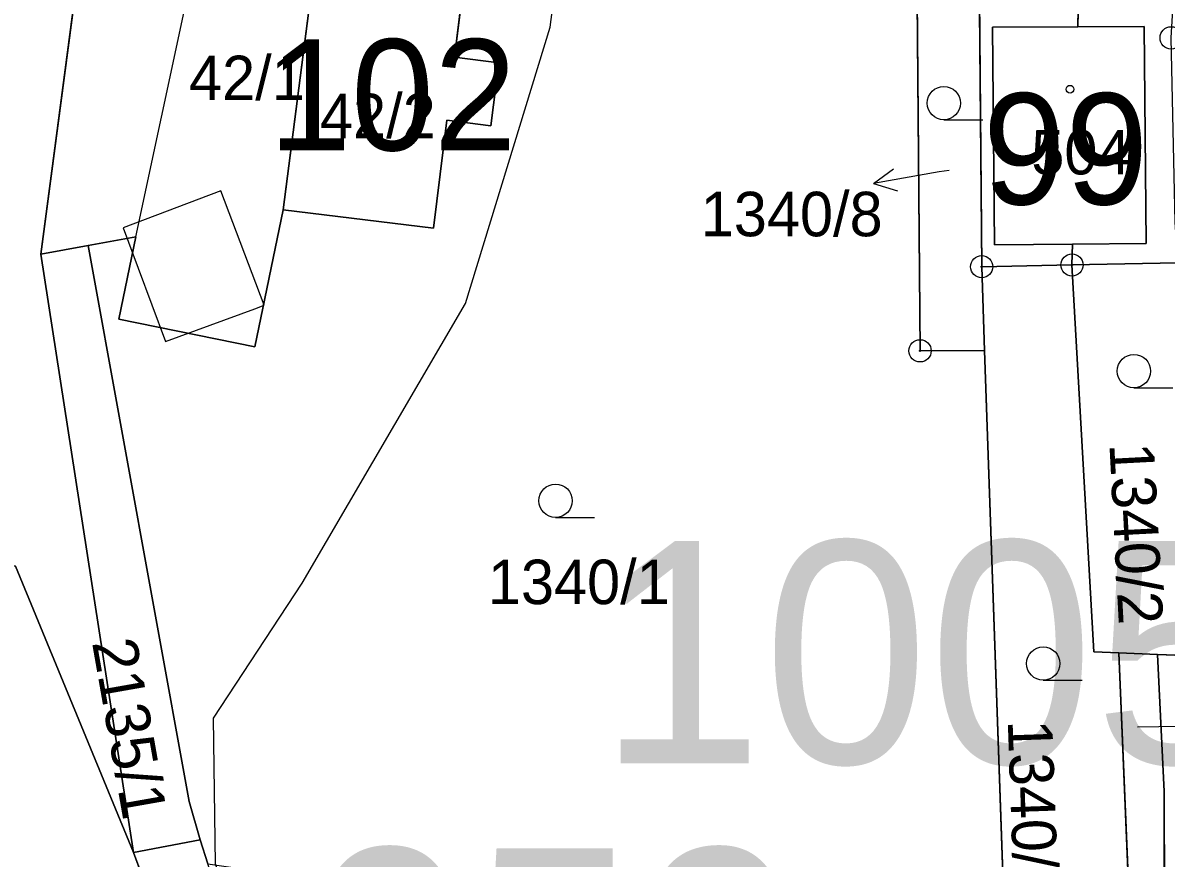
# Model space of a CAD drawing. Extents: x -706130 to -698555, y -971544 to -967260.
# Drawn here: x -704472.7 to -704421.2, y -969398.8 to -969361.3 of the extents above; entities that cross this region are included whole.
import ezdxf

# ---------------------------------------------------------------- set-up
doc = ezdxf.new("R2010")
doc.units = 0
for name, color, linetype in [('_Doplněk budov pro zastavěnost', 7, 'Continuous'), ('BPEJ I-II trida ochrany S', 7, 'Continuous'), ('Docházková izochrona - BUS S', 7, 'Continuous'), ('Docházková izochrona - VLAK N', 7, 'Continuous'), ('Hranice intravilán', 7, 'Continuous'), ('KN_Budovy', 7, 'Continuous'), ('KN_Budovy_cisla_domovni', 7, 'Continuous'), ('KN_Hranice_parcel', 7, 'Continuous'), ('KN_Hranice_parcel_vnitrni_kresba', 7, 'Continuous'), ('KN_Parcelni cisla', 7, 'Continuous'), ('KN_Parcelni cisla_sipky', 7, 'Continuous'), ('KN_Polygon parcely', 7, 'Continuous'), ('KN_POZEMKY_13_ZASTAVENA PLOCHA', 7, 'Continuous'), ('KN_POZEMKY_2_ORNA PUDA', 7, 'Continuous'), ('KN_POZEMKY_5_ZAHRADA', 7, 'Continuous'), ('KN_POZEMKY_7_TTP', 7, 'Continuous'), ('KN_VYUZITI_13_zastavena plocha_zboreniste', 7, 'Continuous'), ('KN_Značky bodu BP', 7, 'Continuous'), ('KN_Značky budov', 7, 'Continuous'), ('KN_Značky kultur', 7, 'Continuous'), ('Nemovité kulturní památky popis', 7, 'Continuous'), ('Regulační bloky_číslo S NEZAPINAT', 7, 'Continuous'), ('VÝŠKOPIS_vrstevnice hlavní', 7, 'Continuous')]:
    doc.layers.add(name, color=color, linetype=linetype)

msp = doc.modelspace()

# ---------------------------------------------------------------- linework, layer by layer
at = {"layer": '_Doplněk budov pro zastavěnost'}
for p, q in [((-704467.466, -969372.281), (-704466.232, -969375.583)), ((-704466.232, -969375.583), (-704462.226, -969374.111))]:
    msp.add_line(p, q, dxfattribs=at)
msp.add_lwpolyline([(-704462.226, -969374.111), (-704461.796, -969373.951), (-704463.746, -969368.801), (-704468.146, -969370.471), (-704467.466, -969372.281)], dxfattribs=at)
at = {"layer": 'BPEJ I-II trida ochrany S'}
for p, q in [((-704471.84, -969371.65), (-704469.06, -969350.52)), ((-704452.66, -969358.14), (-704453.24, -969362.8)), ((-704429.05, -969361.45), (-704425.21, -969361.43)), ((-704428.96, -969371.24), (-704429.05, -969361.45)), ((-704425.21, -969361.43), (-704422.22, -969361.42)), ((-704422.22, -969361.42), (-704422.14, -969371.17)), ((-704453.24, -969362.8), (-704451.25, -969363.05)), ((-704451.25, -969363.05), (-704451.6, -969365.88)), ((-704453.59, -969365.63), (-704454.19, -969370.49)), ((-704451.6, -969365.88), (-704453.59, -969365.63)), ((-704460.94, -969369.66), (-704462.22, -969375.82)), ((-704454.19, -969370.49), (-704460.94, -969369.66)), ((-704467.58, -969370.87), (-704469.72, -969371.26)), ((-704468.33, -969374.58), (-704467.58, -969370.87)), ((-704469.72, -969371.26), (-704471.84, -969371.65)), ((-704425.45, -969371.2), (-704428.96, -969371.24)), ((-704422.14, -969371.17), (-704425.45, -969371.2)), ((-704462.22, -969375.82), (-704468.33, -969374.58)), ((-704421.33, -969395.81), (-704421.63, -969389.65)), ((-704421.63, -969389.65), (-704418.03, -969389.79)), ((-704421.3, -969405.33), (-704421.33, -969395.81))]:
    msp.add_line(p, q, dxfattribs=at)
at = {"layer": 'Docházková izochrona - BUS S'}
msp.add_arc((-704475.99, -969462.395), 400, 57.53029, 230.24409, dxfattribs=at)
at = {"layer": 'Docházková izochrona - VLAK N'}
msp.add_circle((-704165.451, -969778.767), 800, dxfattribs=at)
at = {"layer": 'Hranice intravilán'}
msp.add_lwpolyline([(-704473.7, -969429.62), (-704465.7, -969431.67), (-704467.46, -969423.65), (-704469.18, -969415.84), (-704466.12, -969415.84), (-704463.35, -969415.84), (-704463.24, -969410.56), (-704465.44, -969404.61), (-704467.68, -969398.55), (-704471.84, -969371.65), (-704469.06, -969350.52), (-704468.71, -969347.86), (-704467.78, -969345.33), (-704464.17, -969336.51), (-704462.5, -969331.07), (-704461.24, -969327.66), (-704468.96, -969297.52), (-704466.596, -969275.046), (-704469.3, -969274.37), (-704477.55, -969272.27)], dxfattribs=at)
at = {"layer": 'KN_Budovy'}
for points in [[(-704459.36, -969357.31), (-704460.94, -969369.66), (-704454.19, -969370.49), (-704453.59, -969365.63), (-704451.6, -969365.88), (-704451.25, -969363.05), (-704453.24, -969362.8), (-704452.66, -969358.14)], [(-704429.05, -969361.45), (-704428.96, -969371.24), (-704425.45, -969371.2), (-704422.14, -969371.17), (-704422.22, -969361.42), (-704425.21, -969361.43)]]:
    msp.add_lwpolyline(points, close=True, dxfattribs=at)
at = {"layer": 'KN_Hranice_parcel'}
for p, q in [((-704469.06, -969350.52), (-704471.84, -969371.65)), ((-704460.94, -969369.66), (-704459.36, -969357.31)), ((-704429.64, -969358.98), (-704429.53, -969372.22)), ((-704429.05, -969361.45), (-704425.21, -969361.43)), ((-704428.96, -969371.24), (-704429.05, -969361.45)), ((-704425.21, -969361.43), (-704422.22, -969361.42)), ((-704422.22, -969361.42), (-704422.14, -969371.17)), ((-704471.84, -969371.65), (-704469.72, -969371.26)), ((-704425.45, -969371.2), (-704428.96, -969371.24)), ((-704425.47, -969372.14), (-704425.45, -969371.2)), ((-704422.14, -969371.17), (-704425.45, -969371.2)), ((-704467.68, -969398.55), (-704471.84, -969371.65)), ((-704429.53, -969372.22), (-704425.47, -969372.14)), ((-704429.53, -969372.22), (-704429.4, -969375.98)), ((-704420.71, -969372.05), (-704425.47, -969372.14)), ((-704428.54, -969400.79), (-704429.4, -969375.98)), ((-704423.36, -969389.58), (-704421.63, -969389.65)), ((-704423.36, -969389.58), (-704422.87, -969401.53)), ((-704418.03, -969389.79), (-704421.63, -969389.65)), ((-704467.68, -969398.55), (-704464.68, -969397.98)), ((-704464.68, -969397.98), (-704464.34, -969399.07)), ((-704467.68, -969398.55), (-704465.44, -969404.61))]:
    msp.add_line(p, q, dxfattribs=at)
for points in [[(-704429.4, -969375.98), (-704432.3, -969376), (-704432.45, -969358.46), (-704432.47, -969356.4)], [(-704460.94, -969369.66), (-704454.19, -969370.49), (-704453.59, -969365.63), (-704451.6, -969365.88), (-704451.25, -969363.05), (-704453.24, -969362.8), (-704452.66, -969358.14), (-704459.36, -969357.31)], [(-704425.21, -969361.43), (-704425.17, -969359.82), (-704425.14, -969358.72)], [(-704469.72, -969371.26), (-704467.58, -969370.87), (-704468.33, -969374.58), (-704462.22, -969375.82), (-704460.94, -969369.66)], [(-704469.72, -969371.26), (-704465.18, -969396.27), (-704464.68, -969397.98)], [(-704425.47, -969372.14), (-704424.49, -969389.54), (-704423.36, -969389.58)], [(-704488.48, -969383.17), (-704472.99, -969385.68), (-704467.68, -969398.55)], [(-704421.63, -969389.65), (-704421.33, -969395.81), (-704421.3, -969405.33)]]:
    msp.add_lwpolyline(points, dxfattribs=at)
at = {"layer": 'KN_Hranice_parcel_vnitrni_kresba'}
msp.add_line((-704467.58, -969370.87), (-704463.56, -969352.14), dxfattribs=at)
at = {"layer": 'KN_Parcelni cisla_sipky'}
for p, q in [((-704434.395, -969368.481), (-704433.496, -969367.814)), ((-704431.44, -969367.96), (-704434.395, -969368.481)), ((-704431, -969367.89), (-704431.44, -969367.96)), ((-704434.395, -969368.481), (-704433.322, -969368.8)), ((-704422.52, -969392.91), (-704421.57, -969392.89)), ((-704421.57, -969392.89), (-704418.569, -969392.838))]:
    msp.add_line(p, q, dxfattribs=at)
at = {"layer": 'KN_Polygon parcely'}
for points in [[(-704472.99, -969385.68), (-704467.68, -969398.55), (-704471.84, -969371.65), (-704469.06, -969350.52), (-704485.83, -969345.6), (-704488.48, -969383.17)], [(-704454.17, -969350.9), (-704467.78, -969345.33), (-704468.71, -969347.86), (-704469.06, -969350.52), (-704471.84, -969371.65), (-704469.72, -969371.26), (-704467.58, -969370.87), (-704468.33, -969374.58), (-704462.22, -969375.82), (-704460.94, -969369.66), (-704459.36, -969357.31), (-704457.75, -969355.33), (-704455.81, -969352.93)], [(-704432.45, -969358.46), (-704432.47, -969356.4), (-704457.75, -969355.33), (-704459.36, -969357.31), (-704452.66, -969358.14), (-704453.24, -969362.8), (-704451.25, -969363.05), (-704451.6, -969365.88), (-704453.59, -969365.63), (-704454.19, -969370.49), (-704460.94, -969369.66), (-704462.22, -969375.82), (-704468.33, -969374.58), (-704467.58, -969370.87), (-704469.72, -969371.26), (-704465.18, -969396.27), (-704464.68, -969397.98), (-704464.34, -969399.07), (-704422.72, -969405.13), (-704422.87, -969401.53), (-704428.54, -969400.79), (-704429.4, -969375.98), (-704432.3, -969376)], [(-704432.47, -969356.4), (-704432.45, -969358.46), (-704432.3, -969376), (-704429.4, -969375.98), (-704429.53, -969372.22), (-704429.64, -969358.98), (-704429.65, -969358.25)], [(-704453.24, -969362.8), (-704452.66, -969358.14), (-704459.36, -969357.31), (-704460.94, -969369.66), (-704454.19, -969370.49), (-704453.59, -969365.63), (-704451.6, -969365.88), (-704451.25, -969363.05)], [(-704429.64, -969358.98), (-704429.53, -969372.22), (-704425.47, -969372.14), (-704425.45, -969371.2), (-704428.96, -969371.24), (-704429.05, -969361.45), (-704425.21, -969361.43), (-704425.17, -969359.82), (-704425.14, -969358.72), (-704429.65, -969358.25)], [(-704425.21, -969361.43), (-704422.22, -969361.42), (-704422.14, -969371.17), (-704425.45, -969371.2), (-704425.47, -969372.14), (-704420.71, -969372.05), (-704420.83, -969370.22), (-704421.01, -969361.93), (-704420.84, -969359.16), (-704425.14, -969358.72), (-704425.17, -969359.82)], [(-704425.45, -969371.2), (-704422.14, -969371.17), (-704422.22, -969361.42), (-704425.21, -969361.43), (-704429.05, -969361.45), (-704428.96, -969371.24)], [(-704467.68, -969398.55), (-704464.68, -969397.98), (-704465.18, -969396.27), (-704469.72, -969371.26), (-704471.84, -969371.65)], [(-704429.53, -969372.22), (-704429.4, -969375.98), (-704428.54, -969400.79), (-704422.87, -969401.53), (-704423.36, -969389.58), (-704424.49, -969389.54), (-704425.47, -969372.14)], [(-704423.36, -969389.58), (-704421.63, -969389.65), (-704418.03, -969389.79), (-704419.18, -969382.15), (-704420.71, -969372.05), (-704425.47, -969372.14), (-704424.49, -969389.54)], [(-704491.08, -969416.86), (-704485.92, -969416.35), (-704485.95, -969408.05), (-704479.9, -969408.03), (-704479.92, -969404.76), (-704466.41, -969404.62), (-704465.44, -969404.61), (-704467.68, -969398.55), (-704472.99, -969385.68), (-704488.48, -969383.17)], [(-704422.87, -969401.53), (-704422.72, -969405.13), (-704421.3, -969405.33), (-704421.33, -969395.81), (-704421.63, -969389.65), (-704423.36, -969389.58)], [(-704421.63, -969389.65), (-704421.33, -969395.81), (-704421.3, -969405.33), (-704417.98, -969405.42), (-704417.56, -969417.73), (-704407.24, -969417.25), (-704404.29, -969417.11), (-704403.82, -969414.61), (-704403.97, -969407.16), (-704406.19, -969403.42), (-704408.16, -969395.52), (-704409.52, -969390.12), (-704418.03, -969389.79)], [(-704465.44, -969404.61), (-704463.24, -969410.56), (-704463.35, -969415.84), (-704463.45, -969420.81), (-704460.93, -969422.62), (-704460.64, -969409.63), (-704464.34, -969399.07), (-704464.68, -969397.98), (-704467.68, -969398.55)]]:
    msp.add_lwpolyline(points, close=True, dxfattribs=at)
at = {"layer": 'KN_POZEMKY_13_ZASTAVENA PLOCHA'}
for p, q in [((-704471.84, -969371.65), (-704469.06, -969350.52)), ((-704459.36, -969357.31), (-704460.94, -969369.66)), ((-704460.94, -969369.66), (-704459.36, -969357.31)), ((-704452.66, -969358.14), (-704453.24, -969362.8)), ((-704429.05, -969361.45), (-704425.21, -969361.43)), ((-704428.96, -969371.24), (-704429.05, -969361.45)), ((-704425.21, -969361.43), (-704422.22, -969361.42)), ((-704422.22, -969361.42), (-704422.14, -969371.17)), ((-704453.24, -969362.8), (-704451.25, -969363.05)), ((-704451.25, -969363.05), (-704451.6, -969365.88)), ((-704453.59, -969365.63), (-704454.19, -969370.49)), ((-704451.6, -969365.88), (-704453.59, -969365.63)), ((-704460.94, -969369.66), (-704462.22, -969375.82)), ((-704454.19, -969370.49), (-704460.94, -969369.66)), ((-704467.58, -969370.87), (-704469.72, -969371.26)), ((-704468.33, -969374.58), (-704467.58, -969370.87)), ((-704469.72, -969371.26), (-704471.84, -969371.65)), ((-704425.45, -969371.2), (-704428.96, -969371.24)), ((-704422.14, -969371.17), (-704425.45, -969371.2)), ((-704462.22, -969375.82), (-704468.33, -969374.58)), ((-704421.33, -969395.81), (-704421.63, -969389.65)), ((-704421.63, -969389.65), (-704418.03, -969389.79)), ((-704421.3, -969405.33), (-704421.33, -969395.81))]:
    msp.add_line(p, q, dxfattribs=at)
at = {"layer": 'KN_POZEMKY_2_ORNA PUDA'}
for p, q in [((-704469.06, -969350.52), (-704471.84, -969371.65)), ((-704471.84, -969371.65), (-704467.68, -969398.55)), ((-704467.68, -969398.55), (-704472.99, -969385.68))]:
    msp.add_line(p, q, dxfattribs=at)
at = {"layer": 'KN_POZEMKY_5_ZAHRADA'}
for p, q in [((-704453.24, -969362.8), (-704452.66, -969358.14)), ((-704432.45, -969358.46), (-704432.3, -969376)), ((-704432.3, -969376), (-704432.45, -969358.46)), ((-704429.64, -969358.98), (-704429.53, -969372.22)), ((-704429.53, -969372.22), (-704429.64, -969358.98)), ((-704425.21, -969361.43), (-704425.17, -969359.82)), ((-704425.17, -969359.82), (-704425.21, -969361.43)), ((-704425.21, -969361.43), (-704429.05, -969361.45)), ((-704429.05, -969361.45), (-704428.96, -969371.24)), ((-704422.22, -969361.42), (-704425.21, -969361.43)), ((-704422.14, -969371.17), (-704422.22, -969361.42)), ((-704451.25, -969363.05), (-704453.24, -969362.8)), ((-704451.6, -969365.88), (-704451.25, -969363.05)), ((-704454.19, -969370.49), (-704453.59, -969365.63)), ((-704453.59, -969365.63), (-704451.6, -969365.88)), ((-704462.22, -969375.82), (-704460.94, -969369.66)), ((-704460.94, -969369.66), (-704454.19, -969370.49)), ((-704469.72, -969371.26), (-704467.58, -969370.87)), ((-704467.58, -969370.87), (-704468.33, -969374.58)), ((-704471.84, -969371.65), (-704469.72, -969371.26)), ((-704469.72, -969371.26), (-704465.18, -969396.27)), ((-704465.18, -969396.27), (-704469.72, -969371.26)), ((-704428.96, -969371.24), (-704425.45, -969371.2)), ((-704425.47, -969372.14), (-704425.45, -969371.2)), ((-704425.45, -969371.2), (-704425.47, -969372.14)), ((-704425.45, -969371.2), (-704422.14, -969371.17)), ((-704467.68, -969398.55), (-704471.84, -969371.65)), ((-704429.53, -969372.22), (-704425.47, -969372.14)), ((-704425.47, -969372.14), (-704429.53, -969372.22)), ((-704429.4, -969375.98), (-704429.53, -969372.22)), ((-704429.53, -969372.22), (-704429.4, -969375.98)), ((-704425.47, -969372.14), (-704420.71, -969372.05)), ((-704420.71, -969372.05), (-704425.47, -969372.14)), ((-704424.49, -969389.54), (-704425.47, -969372.14)), ((-704425.47, -969372.14), (-704424.49, -969389.54)), ((-704468.33, -969374.58), (-704462.22, -969375.82)), ((-704432.3, -969376), (-704429.4, -969375.98)), ((-704429.4, -969375.98), (-704432.3, -969376)), ((-704429.4, -969375.98), (-704428.54, -969400.79)), ((-704428.54, -969400.79), (-704429.4, -969375.98)), ((-704423.36, -969389.58), (-704424.49, -969389.54)), ((-704424.49, -969389.54), (-704423.36, -969389.58)), ((-704422.87, -969401.53), (-704423.36, -969389.58)), ((-704423.36, -969389.58), (-704421.63, -969389.65)), ((-704421.63, -969389.65), (-704423.36, -969389.58)), ((-704423.36, -969389.58), (-704422.87, -969401.53)), ((-704421.63, -969389.65), (-704421.33, -969395.81)), ((-704418.03, -969389.79), (-704421.63, -969389.65)), ((-704421.33, -969395.81), (-704421.3, -969405.33)), ((-704465.18, -969396.27), (-704464.68, -969397.98)), ((-704464.68, -969397.98), (-704465.18, -969396.27)), ((-704464.68, -969397.98), (-704467.68, -969398.55)), ((-704467.68, -969398.55), (-704464.68, -969397.98)), ((-704464.34, -969399.07), (-704464.68, -969397.98)), ((-704464.68, -969397.98), (-704464.34, -969399.07)), ((-704465.44, -969404.61), (-704467.68, -969398.55))]:
    msp.add_line(p, q, dxfattribs=at)
at = {"layer": 'KN_POZEMKY_7_TTP'}
for p, q in [((-704472.99, -969385.68), (-704467.68, -969398.55)), ((-704467.68, -969398.55), (-704465.44, -969404.61))]:
    msp.add_line(p, q, dxfattribs=at)
at = {"layer": 'KN_VYUZITI_13_zastavena plocha_zboreniste'}
for p, q in [((-704471.84, -969371.65), (-704469.06, -969350.52)), ((-704459.36, -969357.31), (-704460.94, -969369.66)), ((-704460.94, -969369.66), (-704462.22, -969375.82)), ((-704467.58, -969370.87), (-704469.72, -969371.26)), ((-704468.33, -969374.58), (-704467.58, -969370.87)), ((-704469.72, -969371.26), (-704471.84, -969371.65)), ((-704462.22, -969375.82), (-704468.33, -969374.58))]:
    msp.add_line(p, q, dxfattribs=at)
at = {"layer": 'KN_Značky bodu BP'}
for centre, radius in [((-704421.01, -969361.93), 0.5), ((-704429.53, -969372.22), 0.5), ((-704425.47, -969372.14), 0.5), ((-704429.53, -969372.22), 0.0303), ((-704425.47, -969372.14), 0.0303), ((-704432.3, -969376), 0.5), ((-704432.3, -969376), 0.0303)]:
    msp.add_circle(centre, radius, dxfattribs=at)
at = {"layer": 'KN_Značky budov'}
for centre in [(-704456.497, -969362.229), (-704425.557, -969364.239)]:
    msp.add_circle(centre, 0.175, dxfattribs=at)
at = {"layer": 'KN_Značky kultur'}
for p, q in [((-704431.233, -969365.61), (-704429.483, -969365.61)), ((-704422.683, -969377.66), (-704420.933, -969377.66)), ((-704448.693, -969383.49), (-704446.943, -969383.49)), ((-704426.763, -969390.81), (-704425.013, -969390.81))]:
    msp.add_line(p, q, dxfattribs=at)
for centre in [(-704431.233, -969364.86), (-704422.683, -969376.91), (-704448.693, -969382.74), (-704426.763, -969390.06)]:
    msp.add_circle(centre, 0.75, dxfattribs=at)
at = {"layer": 'VÝŠKOPIS_vrstevnice hlavní'}
msp.add_lwpolyline([(-704487.279, -969457.261), (-704468.175, -969452.987), (-704460.638, -969447.807), (-704459.745, -969440.29), (-704459.774, -969412.566), (-704462.019, -969404.295), (-704463.984, -969399.082), (-704464.086, -969392.512), (-704460.099, -969386.452), (-704452.743, -969373.875), (-704448.94, -969361.452), (-704446.862, -969345.551), (-704447.947, -969324.434), (-704446.458, -969311.755), (-704446.898, -969295.392), (-704446.209, -969275.19), (-704450.225, -969253.236), (-704450.572, -969246.046), (-704447.069, -969236.513), (-704433.136, -969221.81)], dxfattribs=at)

# ---------------------------------------------------------------- texts
at = {"layer": 'KN_Budovy_cisla_domovni'}
for s, p in [('102', (-704461.604, -969366.989)), ('99', (-704429.476, -969369.419))]:
    msp.add_text(s, height=5, dxfattribs=at).set_placement(p)
at = {"layer": 'KN_Parcelni cisla'}
for s, p in [('42/1', (-704465.18, -969364.73)), ('42/2', (-704459.29, -969366.44)), ('504', (-704427.3, -969368.07)), ('1340/8', (-704442.166, -969370.85)), ('1340/1', (-704451.74, -969387.39))]:
    msp.add_text(s, height=2, dxfattribs=at).set_placement(p)
for s, rotation, p in [('1340/2', 273, (-704423.788, -969380.184)), ('2135/1', 280, (-704469.547, -969389.107)), ('1340/7', 272, (-704428.359, -969392.619))]:
    msp.add_text(s, height=2, rotation=rotation, dxfattribs=at).set_placement(p)
at = {"layer": 'Nemovité kulturní památky popis'}
msp.add_text('100540', height=10, dxfattribs=at).set_placement((-704446.792, -969394.554))
at = {"layer": 'Regulační bloky_číslo S NEZAPINAT'}
msp.add_text('059', height=10, dxfattribs=at).set_placement((-704459.897, -969408.374))

doc.saveas('drawing.dxf')
